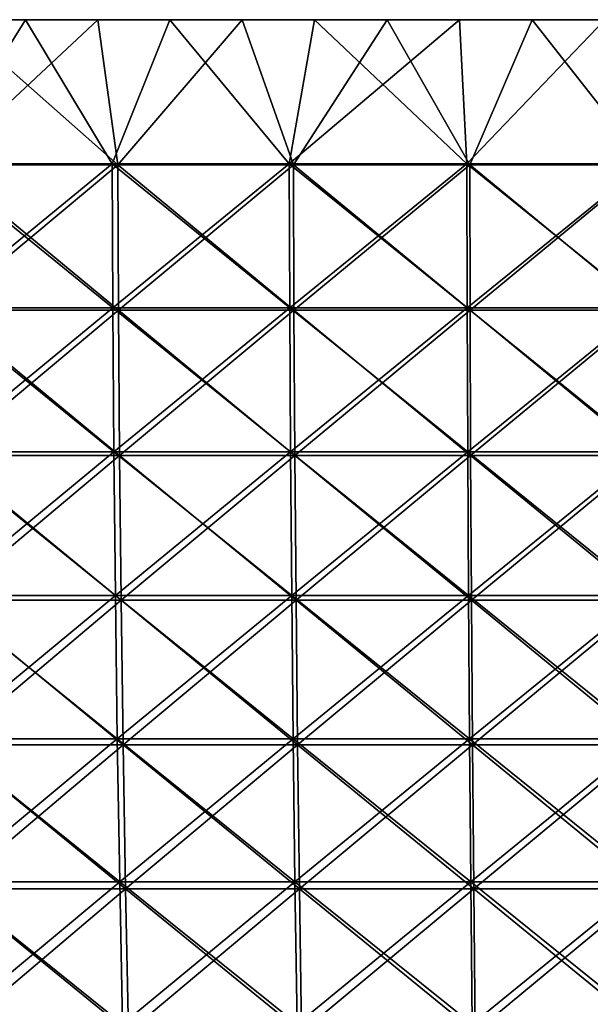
# Model space of a CAD drawing. Header units: millimetres. Extents: x -250 to 250, y 3898 to 4150.
# Tile 503 of 558: x -35 to -10, y 4107 to 4150. Entities that reach past the tile are written whole.
import ezdxf

# ---------------------------------------------------------------- set-up
doc = ezdxf.new("R2010")
doc.units = ezdxf.units.MM
doc.header["$LTSCALE"] = 5.599365
for name, color, linetype in [('1', 7, 'CONTINUOUS'), ('2', 7, 'CONTINUOUS'), ('3', 7, 'CONTINUOUS'), ('4', 7, 'CONTINUOUS'), ('5', 7, 'CONTINUOUS')]:
    doc.layers.add(name, color=color, linetype=linetype)

msp = doc.modelspace()

# ---------------------------------------------------------------- linework, layer by layer
at = {"layer": '1', "color": 251, "linetype": 'Continuous', "true_color": 0x504f50}
for points in [[(-46.845, 4150, 245.572), (-40.659, 4150, 246.671), (-31.332, 4150, 246.013), (-46.845, 4150, 245.572)], [(-37.554, 4150, 245.14), (-46.845, 4150, 245.572), (-31.332, 4150, 246.013), (-37.554, 4150, 245.14)], [(-40.659, 4150, -246.671), (-46.845, 4150, -245.572), (-31.332, 4150, -246.013), (-40.659, 4150, -246.671)], [(-31.332, 4150, -246.013), (-46.845, 4150, -245.572), (-37.554, 4150, -245.14), (-31.332, 4150, -246.013)], [(-40.659, 4150, 246.671), (-34.448, 4150, 247.615), (-25.089, 4150, 246.728), (-40.659, 4150, 246.671)], [(-31.332, 4150, 246.013), (-40.659, 4150, 246.671), (-25.089, 4150, 246.728), (-31.332, 4150, 246.013)], [(-34.448, 4150, -247.615), (-40.659, 4150, -246.671), (-18.832, 4150, -247.284), (-34.448, 4150, -247.615)], [(-18.832, 4150, -247.284), (-40.659, 4150, -246.671), (-25.09, 4150, -246.728), (-18.832, 4150, -247.284)], [(-25.09, 4150, -246.728), (-40.659, 4150, -246.671), (-31.332, 4150, -246.013), (-25.09, 4150, -246.728)], [(-34.448, 4150, 247.615), (-28.214, 4150, 248.403), (-12.561, 4150, 247.682), (-34.448, 4150, 247.615)], [(-25.089, 4150, 246.728), (-34.448, 4150, 247.615), (-18.831, 4150, 247.284), (-25.089, 4150, 246.728)], [(-18.831, 4150, 247.284), (-34.448, 4150, 247.615), (-12.561, 4150, 247.682), (-18.831, 4150, 247.284)], [(-28.214, 4150, -248.403), (-34.448, 4150, -247.615), (28.214, 4150, -248.403), (-28.214, 4150, -248.403)], [(28.214, 4150, -248.403), (-34.448, 4150, -247.615), (0, 4150, -248), (28.214, 4150, -248.403)], [(0, 4150, -248), (-34.448, 4150, -247.615), (-6.283, 4150, -247.92), (0, 4150, -248)], [(-6.283, 4150, -247.92), (-34.448, 4150, -247.615), (-12.561, 4150, -247.682), (-6.283, 4150, -247.92)], [(-12.561, 4150, -247.682), (-34.448, 4150, -247.615), (-18.832, 4150, -247.284), (-12.561, 4150, -247.682)], [(28.214, 4150, 248.403), (34.448, 4150, 247.615), (-28.214, 4150, 248.403), (28.214, 4150, 248.403)], [(-28.214, 4150, 248.403), (34.448, 4150, 247.615), (0, 4150, 248), (-28.214, 4150, 248.403)], [(-21.963, 4150, 249.033), (28.214, 4150, 248.403), (-28.214, 4150, 248.403), (-21.963, 4150, 249.033)], [(-12.561, 4150, 247.682), (-28.214, 4150, 248.403), (-6.282, 4150, 247.92), (-12.561, 4150, 247.682)], [(-6.282, 4150, 247.92), (-28.214, 4150, 248.403), (0, 4150, 248), (-6.282, 4150, 247.92)], [(-21.963, 4150, -249.033), (-28.214, 4150, -248.403), (21.963, 4150, -249.033), (-21.963, 4150, -249.033)], [(21.963, 4150, -249.033), (-28.214, 4150, -248.403), (28.214, 4150, -248.403), (21.963, 4150, -249.033)], [(21.963, 4150, 249.033), (28.214, 4150, 248.403), (-21.963, 4150, 249.033), (21.963, 4150, 249.033)], [(-15.698, 4150, 249.507), (21.963, 4150, 249.033), (-21.963, 4150, 249.033), (-15.698, 4150, 249.507)], [(-15.698, 4150, -249.507), (-21.963, 4150, -249.033), (15.698, 4150, -249.507), (-15.698, 4150, -249.507)], [(15.698, 4150, -249.507), (-21.963, 4150, -249.033), (21.963, 4150, -249.033), (15.698, 4150, -249.507)], [(15.698, 4150, 249.507), (21.963, 4150, 249.033), (-15.698, 4150, 249.507), (15.698, 4150, 249.507)], [(-9.423, 4150, 249.822), (15.698, 4150, 249.507), (-15.698, 4150, 249.507), (-9.423, 4150, 249.822)], [(-9.423, 4150, -249.822), (-15.698, 4150, -249.507), (9.423, 4150, -249.822), (-9.423, 4150, -249.822)], [(9.423, 4150, -249.822), (-15.698, 4150, -249.507), (15.698, 4150, -249.507), (9.423, 4150, -249.822)]]:
    msp.add_3dface(points, dxfattribs=at)
at = {"layer": '2', "color": 251, "linetype": 'Continuous', "true_color": 0x504f50}
for points in [[(-40.659, 4150, -246.671), (-34.448, 4150, -247.615), (-38.336, 4143.772, -246.965), (-40.659, 4150, -246.671)], [(-34.448, 4150, -247.615), (-30.713, 4143.772, -248.028), (-38.336, 4143.772, -246.965), (-34.448, 4150, -247.615)], [(-34.448, 4150, -247.615), (-28.214, 4150, -248.403), (-30.713, 4143.772, -248.028), (-34.448, 4150, -247.615)], [(-28.214, 4150, -248.403), (-23.06, 4143.772, -248.856), (-30.713, 4143.772, -248.028), (-28.214, 4150, -248.403)], [(-28.214, 4150, -248.403), (-21.963, 4150, -249.033), (-23.06, 4143.772, -248.856), (-28.214, 4150, -248.403)], [(-21.963, 4150, -249.033), (-15.698, 4150, -249.507), (-23.06, 4143.772, -248.856), (-21.963, 4150, -249.033)], [(-15.698, 4150, -249.507), (-15.385, 4143.772, -249.448), (-23.06, 4143.772, -248.856), (-15.698, 4150, -249.507)], [(-15.698, 4150, -249.507), (-9.423, 4150, -249.822), (-15.385, 4143.772, -249.448), (-15.698, 4150, -249.507)], [(-9.423, 4150, -249.822), (-7.696, 4143.772, -249.804), (-15.385, 4143.772, -249.448), (-9.423, 4150, -249.822)], [(-30.713, 4143.772, -248.028), (-38.3, 4137.541, -246.734), (-38.336, 4143.772, -246.965), (-30.713, 4143.772, -248.028)], [(-30.684, 4137.541, -247.797), (-38.3, 4137.541, -246.734), (-30.713, 4143.772, -248.028), (-30.684, 4137.541, -247.797)], [(-23.06, 4143.772, -248.856), (-30.684, 4137.541, -247.797), (-30.713, 4143.772, -248.028), (-23.06, 4143.772, -248.856)], [(-23.038, 4137.541, -248.624), (-30.684, 4137.541, -247.797), (-23.06, 4143.772, -248.856), (-23.038, 4137.541, -248.624)], [(-15.385, 4143.772, -249.448), (-23.038, 4137.541, -248.624), (-23.06, 4143.772, -248.856), (-15.385, 4143.772, -249.448)], [(-15.371, 4137.541, -249.216), (-23.038, 4137.541, -248.624), (-15.385, 4143.772, -249.448), (-15.371, 4137.541, -249.216)], [(-7.696, 4143.772, -249.804), (-15.371, 4137.541, -249.216), (-15.385, 4143.772, -249.448), (-7.696, 4143.772, -249.804)], [(-7.689, 4137.541, -249.571), (-15.371, 4137.541, -249.216), (-7.696, 4143.772, -249.804), (-7.689, 4137.541, -249.571)], [(-30.684, 4137.541, -247.797), (-38.241, 4131.318, -246.351), (-38.3, 4137.541, -246.734), (-30.684, 4137.541, -247.797)], [(-30.636, 4131.318, -247.411), (-38.241, 4131.318, -246.351), (-30.684, 4137.541, -247.797), (-30.636, 4131.318, -247.411)], [(-23.038, 4137.541, -248.624), (-30.636, 4131.318, -247.411), (-30.684, 4137.541, -247.797), (-23.038, 4137.541, -248.624)], [(-23.003, 4131.318, -248.238), (-30.636, 4131.318, -247.411), (-23.038, 4137.541, -248.624), (-23.003, 4131.318, -248.238)], [(-15.371, 4137.541, -249.216), (-23.003, 4131.318, -248.238), (-23.038, 4137.541, -248.624), (-15.371, 4137.541, -249.216)], [(-15.347, 4131.318, -248.828), (-23.003, 4131.318, -248.238), (-15.371, 4137.541, -249.216), (-15.347, 4131.318, -248.828)], [(-7.689, 4137.541, -249.571), (-15.347, 4131.318, -248.828), (-15.371, 4137.541, -249.216), (-7.689, 4137.541, -249.571)], [(-7.677, 4131.318, -249.183), (-15.347, 4131.318, -248.828), (-7.689, 4137.541, -249.571), (-7.677, 4131.318, -249.183)], [(-30.636, 4131.318, -247.411), (-38.157, 4125.107, -245.814), (-38.241, 4131.318, -246.351), (-30.636, 4131.318, -247.411)], [(-30.569, 4125.107, -246.872), (-38.157, 4125.107, -245.814), (-30.636, 4131.318, -247.411), (-30.569, 4125.107, -246.872)], [(-23.003, 4131.318, -248.238), (-30.569, 4125.107, -246.872), (-30.636, 4131.318, -247.411), (-23.003, 4131.318, -248.238)], [(-22.952, 4125.107, -247.696), (-30.569, 4125.107, -246.872), (-23.003, 4131.318, -248.238), (-22.952, 4125.107, -247.696)], [(-15.347, 4131.318, -248.828), (-22.952, 4125.107, -247.696), (-23.003, 4131.318, -248.238), (-15.347, 4131.318, -248.828)], [(-15.314, 4125.107, -248.286), (-22.952, 4125.107, -247.696), (-15.347, 4131.318, -248.828), (-15.314, 4125.107, -248.286)], [(-7.677, 4131.318, -249.183), (-15.314, 4125.107, -248.286), (-15.347, 4131.318, -248.828), (-7.677, 4131.318, -249.183)], [(-7.661, 4125.107, -248.64), (-15.314, 4125.107, -248.286), (-7.677, 4131.318, -249.183), (-7.661, 4125.107, -248.64)], [(-30.569, 4125.107, -246.872), (-38.05, 4118.911, -245.124), (-38.157, 4125.107, -245.814), (-30.569, 4125.107, -246.872)], [(-30.484, 4118.911, -246.179), (-38.05, 4118.911, -245.124), (-30.569, 4125.107, -246.872), (-30.484, 4118.911, -246.179)], [(-22.952, 4125.107, -247.696), (-30.484, 4118.911, -246.179), (-30.569, 4125.107, -246.872), (-22.952, 4125.107, -247.696)], [(-22.888, 4118.911, -247.001), (-30.484, 4118.911, -246.179), (-22.952, 4125.107, -247.696), (-22.888, 4118.911, -247.001)], [(-15.314, 4125.107, -248.286), (-22.888, 4118.911, -247.001), (-22.952, 4125.107, -247.696), (-15.314, 4125.107, -248.286)], [(-15.271, 4118.911, -247.589), (-22.888, 4118.911, -247.001), (-15.314, 4125.107, -248.286), (-15.271, 4118.911, -247.589)], [(-7.661, 4125.107, -248.64), (-15.271, 4118.911, -247.589), (-15.314, 4125.107, -248.286), (-7.661, 4125.107, -248.64)], [(-7.639, 4118.911, -247.942), (-15.271, 4118.911, -247.589), (-7.661, 4125.107, -248.64), (-7.639, 4118.911, -247.942)], [(-30.484, 4118.911, -246.179), (-37.919, 4112.734, -244.281), (-38.05, 4118.911, -245.124), (-30.484, 4118.911, -246.179)], [(-30.379, 4112.734, -245.333), (-37.919, 4112.734, -244.281), (-30.484, 4118.911, -246.179), (-30.379, 4112.734, -245.333)], [(-22.888, 4118.911, -247.001), (-30.379, 4112.734, -245.333), (-30.484, 4118.911, -246.179), (-22.888, 4118.911, -247.001)], [(-22.809, 4112.734, -246.152), (-30.379, 4112.734, -245.333), (-22.888, 4118.911, -247.001), (-22.809, 4112.734, -246.152)], [(-15.271, 4118.911, -247.589), (-22.809, 4112.734, -246.152), (-22.888, 4118.911, -247.001), (-15.271, 4118.911, -247.589)], [(-15.218, 4112.734, -246.738), (-22.809, 4112.734, -246.152), (-15.271, 4118.911, -247.589), (-15.218, 4112.734, -246.738)], [(-7.639, 4118.911, -247.942), (-15.218, 4112.734, -246.738), (-15.271, 4118.911, -247.589), (-7.639, 4118.911, -247.942)], [(-7.613, 4112.734, -247.09), (-15.218, 4112.734, -246.738), (-7.639, 4118.911, -247.942), (-7.613, 4112.734, -247.09)], [(-30.379, 4112.734, -245.333), (-37.765, 4106.581, -243.287), (-37.919, 4112.734, -244.281), (-30.379, 4112.734, -245.333)], [(-30.255, 4106.581, -244.335), (-37.765, 4106.581, -243.287), (-30.379, 4112.734, -245.333), (-30.255, 4106.581, -244.335)], [(-22.809, 4112.734, -246.152), (-30.255, 4106.581, -244.335), (-30.379, 4112.734, -245.333), (-22.809, 4112.734, -246.152)], [(-22.717, 4106.581, -245.15), (-30.255, 4106.581, -244.335), (-22.809, 4112.734, -246.152), (-22.717, 4106.581, -245.15)], [(-15.218, 4112.734, -246.738), (-22.717, 4106.581, -245.15), (-22.809, 4112.734, -246.152), (-15.218, 4112.734, -246.738)], [(-15.156, 4106.581, -245.734), (-22.717, 4106.581, -245.15), (-15.218, 4112.734, -246.738), (-15.156, 4106.581, -245.734)], [(-7.613, 4112.734, -247.09), (-15.156, 4106.581, -245.734), (-15.218, 4112.734, -246.738), (-7.613, 4112.734, -247.09)], [(-7.582, 4106.581, -246.084), (-15.156, 4106.581, -245.734), (-7.613, 4112.734, -247.09), (-7.582, 4106.581, -246.084)]]:
    msp.add_3dface(points, dxfattribs=at)
at = {"layer": '3', "color": 251, "linetype": 'Continuous', "true_color": 0x504f50}
for points in [[(-34.448, 4150, 247.615), (-40.659, 4150, 246.671), (-38.336, 4143.772, 246.965), (-34.448, 4150, 247.615)], [(-34.448, 4150, 247.615), (-38.336, 4143.772, 246.965), (-30.713, 4143.772, 248.028), (-34.448, 4150, 247.615)], [(-28.214, 4150, 248.403), (-34.448, 4150, 247.615), (-30.713, 4143.772, 248.028), (-28.214, 4150, 248.403)], [(-28.214, 4150, 248.403), (-30.713, 4143.772, 248.028), (-23.06, 4143.772, 248.856), (-28.214, 4150, 248.403)], [(-21.963, 4150, 249.033), (-28.214, 4150, 248.403), (-23.06, 4143.772, 248.856), (-21.963, 4150, 249.033)], [(-21.963, 4150, 249.033), (-23.06, 4143.772, 248.856), (-15.385, 4143.772, 249.448), (-21.963, 4150, 249.033)], [(-15.698, 4150, 249.507), (-21.963, 4150, 249.033), (-15.385, 4143.772, 249.448), (-15.698, 4150, 249.507)], [(-9.423, 4150, 249.822), (-15.698, 4150, 249.507), (-15.385, 4143.772, 249.448), (-9.423, 4150, 249.822)], [(-9.423, 4150, 249.822), (-15.385, 4143.772, 249.448), (-7.696, 4143.772, 249.804), (-9.423, 4150, 249.822)], [(-38.3, 4137.541, 246.734), (-30.684, 4137.541, 247.797), (-38.336, 4143.772, 246.965), (-38.3, 4137.541, 246.734)], [(-38.336, 4143.772, 246.965), (-30.684, 4137.541, 247.797), (-30.713, 4143.772, 248.028), (-38.336, 4143.772, 246.965)], [(-30.684, 4137.541, 247.797), (-23.038, 4137.541, 248.624), (-30.713, 4143.772, 248.028), (-30.684, 4137.541, 247.797)], [(-30.713, 4143.772, 248.028), (-23.038, 4137.541, 248.624), (-23.06, 4143.772, 248.856), (-30.713, 4143.772, 248.028)], [(-23.038, 4137.541, 248.624), (-15.371, 4137.541, 249.216), (-23.06, 4143.772, 248.856), (-23.038, 4137.541, 248.624)], [(-23.06, 4143.772, 248.856), (-15.371, 4137.541, 249.216), (-15.385, 4143.772, 249.448), (-23.06, 4143.772, 248.856)], [(-15.371, 4137.541, 249.216), (-7.689, 4137.541, 249.571), (-15.385, 4143.772, 249.448), (-15.371, 4137.541, 249.216)], [(-15.385, 4143.772, 249.448), (-7.689, 4137.541, 249.571), (-7.696, 4143.772, 249.804), (-15.385, 4143.772, 249.448)], [(-38.241, 4131.318, 246.351), (-30.636, 4131.318, 247.411), (-38.3, 4137.541, 246.734), (-38.241, 4131.318, 246.351)], [(-38.3, 4137.541, 246.734), (-30.636, 4131.318, 247.411), (-30.684, 4137.541, 247.797), (-38.3, 4137.541, 246.734)], [(-30.636, 4131.318, 247.411), (-23.003, 4131.318, 248.238), (-30.684, 4137.541, 247.797), (-30.636, 4131.318, 247.411)], [(-30.684, 4137.541, 247.797), (-23.003, 4131.318, 248.238), (-23.038, 4137.541, 248.624), (-30.684, 4137.541, 247.797)], [(-23.003, 4131.318, 248.238), (-15.347, 4131.318, 248.828), (-23.038, 4137.541, 248.624), (-23.003, 4131.318, 248.238)], [(-23.038, 4137.541, 248.624), (-15.347, 4131.318, 248.828), (-15.371, 4137.541, 249.216), (-23.038, 4137.541, 248.624)], [(-15.347, 4131.318, 248.828), (-7.677, 4131.318, 249.183), (-15.371, 4137.541, 249.216), (-15.347, 4131.318, 248.828)], [(-15.371, 4137.541, 249.216), (-7.677, 4131.318, 249.183), (-7.689, 4137.541, 249.571), (-15.371, 4137.541, 249.216)], [(-38.157, 4125.107, 245.814), (-30.569, 4125.107, 246.872), (-38.241, 4131.318, 246.351), (-38.157, 4125.107, 245.814)], [(-38.241, 4131.318, 246.351), (-30.569, 4125.107, 246.872), (-30.636, 4131.318, 247.411), (-38.241, 4131.318, 246.351)], [(-30.569, 4125.107, 246.872), (-22.952, 4125.107, 247.696), (-30.636, 4131.318, 247.411), (-30.569, 4125.107, 246.872)], [(-30.636, 4131.318, 247.411), (-22.952, 4125.107, 247.696), (-23.003, 4131.318, 248.238), (-30.636, 4131.318, 247.411)], [(-22.952, 4125.107, 247.696), (-15.314, 4125.107, 248.286), (-23.003, 4131.318, 248.238), (-22.952, 4125.107, 247.696)], [(-23.003, 4131.318, 248.238), (-15.314, 4125.107, 248.286), (-15.347, 4131.318, 248.828), (-23.003, 4131.318, 248.238)], [(-15.314, 4125.107, 248.286), (-7.661, 4125.107, 248.64), (-15.347, 4131.318, 248.828), (-15.314, 4125.107, 248.286)], [(-15.347, 4131.318, 248.828), (-7.661, 4125.107, 248.64), (-7.677, 4131.318, 249.183), (-15.347, 4131.318, 248.828)], [(-38.05, 4118.911, 245.124), (-30.484, 4118.911, 246.179), (-38.157, 4125.107, 245.814), (-38.05, 4118.911, 245.124)], [(-38.157, 4125.107, 245.814), (-30.484, 4118.911, 246.179), (-30.569, 4125.107, 246.872), (-38.157, 4125.107, 245.814)], [(-30.484, 4118.911, 246.179), (-22.888, 4118.911, 247.001), (-30.569, 4125.107, 246.872), (-30.484, 4118.911, 246.179)], [(-30.569, 4125.107, 246.872), (-22.888, 4118.911, 247.001), (-22.952, 4125.107, 247.696), (-30.569, 4125.107, 246.872)], [(-22.888, 4118.911, 247.001), (-15.271, 4118.911, 247.589), (-22.952, 4125.107, 247.696), (-22.888, 4118.911, 247.001)], [(-22.952, 4125.107, 247.696), (-15.271, 4118.911, 247.589), (-15.314, 4125.107, 248.286), (-22.952, 4125.107, 247.696)], [(-15.271, 4118.911, 247.589), (-7.639, 4118.911, 247.942), (-15.314, 4125.107, 248.286), (-15.271, 4118.911, 247.589)], [(-15.314, 4125.107, 248.286), (-7.639, 4118.911, 247.942), (-7.661, 4125.107, 248.64), (-15.314, 4125.107, 248.286)], [(-37.919, 4112.734, 244.281), (-30.379, 4112.734, 245.333), (-38.05, 4118.911, 245.124), (-37.919, 4112.734, 244.281)], [(-38.05, 4118.911, 245.124), (-30.379, 4112.734, 245.333), (-30.484, 4118.911, 246.179), (-38.05, 4118.911, 245.124)], [(-30.379, 4112.734, 245.333), (-22.809, 4112.734, 246.152), (-30.484, 4118.911, 246.179), (-30.379, 4112.734, 245.333)], [(-30.484, 4118.911, 246.179), (-22.809, 4112.734, 246.152), (-22.888, 4118.911, 247.001), (-30.484, 4118.911, 246.179)], [(-22.809, 4112.734, 246.152), (-15.218, 4112.734, 246.738), (-22.888, 4118.911, 247.001), (-22.809, 4112.734, 246.152)], [(-22.888, 4118.911, 247.001), (-15.218, 4112.734, 246.738), (-15.271, 4118.911, 247.589), (-22.888, 4118.911, 247.001)], [(-15.218, 4112.734, 246.738), (-7.613, 4112.734, 247.09), (-15.271, 4118.911, 247.589), (-15.218, 4112.734, 246.738)], [(-15.271, 4118.911, 247.589), (-7.613, 4112.734, 247.09), (-7.639, 4118.911, 247.942), (-15.271, 4118.911, 247.589)], [(-37.765, 4106.581, 243.287), (-30.255, 4106.581, 244.335), (-37.919, 4112.734, 244.281), (-37.765, 4106.581, 243.287)], [(-37.919, 4112.734, 244.281), (-30.255, 4106.581, 244.335), (-30.379, 4112.734, 245.333), (-37.919, 4112.734, 244.281)], [(-30.255, 4106.581, 244.335), (-22.717, 4106.581, 245.15), (-30.379, 4112.734, 245.333), (-30.255, 4106.581, 244.335)], [(-30.379, 4112.734, 245.333), (-22.717, 4106.581, 245.15), (-22.809, 4112.734, 246.152), (-30.379, 4112.734, 245.333)], [(-22.717, 4106.581, 245.15), (-15.156, 4106.581, 245.734), (-22.809, 4112.734, 246.152), (-22.717, 4106.581, 245.15)], [(-22.809, 4112.734, 246.152), (-15.156, 4106.581, 245.734), (-15.218, 4112.734, 246.738), (-22.809, 4112.734, 246.152)], [(-15.156, 4106.581, 245.734), (-7.582, 4106.581, 246.084), (-15.218, 4112.734, 246.738), (-15.156, 4106.581, 245.734)], [(-15.218, 4112.734, 246.738), (-7.582, 4106.581, 246.084), (-7.613, 4112.734, 247.09), (-15.218, 4112.734, 246.738)]]:
    msp.add_3dface(points, dxfattribs=at)
at = {"layer": '4', "color": 155, "linetype": 'Continuous', "true_color": 0x4a708c}
for points in [[(-37.554, 4150, 245.14), (-31.332, 4150, 246.013), (-38.029, 4143.721, 244.986), (-37.554, 4150, 245.14)], [(-31.332, 4150, 246.013), (-30.467, 4143.721, 246.041), (-38.029, 4143.721, 244.986), (-31.332, 4150, 246.013)], [(-31.332, 4150, 246.013), (-25.089, 4150, 246.728), (-30.467, 4143.721, 246.041), (-31.332, 4150, 246.013)], [(-25.089, 4150, 246.728), (-22.875, 4143.721, 246.863), (-30.467, 4143.721, 246.041), (-25.089, 4150, 246.728)], [(-25.089, 4150, 246.728), (-18.831, 4150, 247.284), (-22.875, 4143.721, 246.863), (-25.089, 4150, 246.728)], [(-18.831, 4150, 247.284), (-15.262, 4143.721, 247.45), (-22.875, 4143.721, 246.863), (-18.831, 4150, 247.284)], [(-18.831, 4150, 247.284), (-12.561, 4150, 247.682), (-15.262, 4143.721, 247.45), (-18.831, 4150, 247.284)], [(-12.561, 4150, 247.682), (-7.635, 4143.721, 247.803), (-15.262, 4143.721, 247.45), (-12.561, 4150, 247.682)], [(-12.561, 4150, 247.682), (-6.282, 4150, 247.92), (-7.635, 4143.721, 247.803), (-12.561, 4150, 247.682)], [(-30.467, 4143.721, 246.041), (-37.992, 4137.44, 244.751), (-38.029, 4143.721, 244.986), (-30.467, 4143.721, 246.041)], [(-30.437, 4137.44, 245.804), (-37.992, 4137.44, 244.751), (-30.467, 4143.721, 246.041), (-30.437, 4137.44, 245.804)], [(-22.875, 4143.721, 246.863), (-30.437, 4137.44, 245.804), (-30.467, 4143.721, 246.041), (-22.875, 4143.721, 246.863)], [(-22.853, 4137.44, 246.625), (-30.437, 4137.44, 245.804), (-22.875, 4143.721, 246.863), (-22.853, 4137.44, 246.625)], [(-15.262, 4143.721, 247.45), (-22.853, 4137.44, 246.625), (-22.875, 4143.721, 246.863), (-15.262, 4143.721, 247.45)], [(-15.248, 4137.44, 247.212), (-22.853, 4137.44, 246.625), (-15.262, 4143.721, 247.45), (-15.248, 4137.44, 247.212)], [(-7.635, 4143.721, 247.803), (-15.248, 4137.44, 247.212), (-15.262, 4143.721, 247.45), (-7.635, 4143.721, 247.803)], [(-7.627, 4137.44, 247.564), (-15.248, 4137.44, 247.212), (-7.635, 4143.721, 247.803), (-7.627, 4137.44, 247.564)], [(-30.437, 4137.44, 245.804), (-37.931, 4131.167, 244.357), (-37.992, 4137.44, 244.751), (-30.437, 4137.44, 245.804)], [(-30.388, 4131.167, 245.41), (-37.931, 4131.167, 244.357), (-30.437, 4137.44, 245.804), (-30.388, 4131.167, 245.41)], [(-22.853, 4137.44, 246.625), (-30.388, 4131.167, 245.41), (-30.437, 4137.44, 245.804), (-22.853, 4137.44, 246.625)], [(-22.816, 4131.167, 246.229), (-30.388, 4131.167, 245.41), (-22.853, 4137.44, 246.625), (-22.816, 4131.167, 246.229)], [(-15.248, 4137.44, 247.212), (-22.816, 4131.167, 246.229), (-22.853, 4137.44, 246.625), (-15.248, 4137.44, 247.212)], [(-15.223, 4131.167, 246.815), (-22.816, 4131.167, 246.229), (-15.248, 4137.44, 247.212), (-15.223, 4131.167, 246.815)], [(-7.627, 4137.44, 247.564), (-15.223, 4131.167, 246.815), (-15.248, 4137.44, 247.212), (-7.627, 4137.44, 247.564)], [(-7.615, 4131.167, 247.167), (-15.223, 4131.167, 246.815), (-7.627, 4137.44, 247.564), (-7.615, 4131.167, 247.167)], [(-30.388, 4131.167, 245.41), (-37.846, 4124.906, 243.807), (-37.931, 4131.167, 244.357), (-30.388, 4131.167, 245.41)], [(-30.32, 4124.906, 244.857), (-37.846, 4124.906, 243.807), (-30.388, 4131.167, 245.41), (-30.32, 4124.906, 244.857)], [(-22.816, 4131.167, 246.229), (-30.32, 4124.906, 244.857), (-30.388, 4131.167, 245.41), (-22.816, 4131.167, 246.229)], [(-22.765, 4124.906, 245.675), (-30.32, 4124.906, 244.857), (-22.816, 4131.167, 246.229), (-22.765, 4124.906, 245.675)], [(-15.223, 4131.167, 246.815), (-22.765, 4124.906, 245.675), (-22.816, 4131.167, 246.229), (-15.223, 4131.167, 246.815)], [(-15.189, 4124.906, 246.259), (-22.765, 4124.906, 245.675), (-15.223, 4131.167, 246.815), (-15.189, 4124.906, 246.259)], [(-7.615, 4131.167, 247.167), (-15.189, 4124.906, 246.259), (-15.223, 4131.167, 246.815), (-7.615, 4131.167, 247.167)], [(-7.598, 4124.906, 246.61), (-15.189, 4124.906, 246.259), (-7.615, 4131.167, 247.167), (-7.598, 4124.906, 246.61)], [(-30.32, 4124.906, 244.857), (-37.736, 4118.661, 243.1), (-37.846, 4124.906, 243.807), (-30.32, 4124.906, 244.857)], [(-30.232, 4118.661, 244.147), (-37.736, 4118.661, 243.1), (-30.32, 4124.906, 244.857), (-30.232, 4118.661, 244.147)], [(-22.765, 4124.906, 245.675), (-30.232, 4118.661, 244.147), (-30.32, 4124.906, 244.857), (-22.765, 4124.906, 245.675)], [(-22.699, 4118.661, 244.962), (-30.232, 4118.661, 244.147), (-22.765, 4124.906, 245.675), (-22.699, 4118.661, 244.962)], [(-15.189, 4124.906, 246.259), (-22.699, 4118.661, 244.962), (-22.765, 4124.906, 245.675), (-15.189, 4124.906, 246.259)], [(-15.145, 4118.661, 245.545), (-22.699, 4118.661, 244.962), (-15.189, 4124.906, 246.259), (-15.145, 4118.661, 245.545)], [(-7.598, 4124.906, 246.61), (-15.145, 4118.661, 245.545), (-15.189, 4124.906, 246.259), (-7.598, 4124.906, 246.61)], [(-7.576, 4118.661, 245.895), (-15.145, 4118.661, 245.545), (-7.598, 4124.906, 246.61), (-7.576, 4118.661, 245.895)], [(-30.232, 4118.661, 244.147), (-37.602, 4112.436, 242.238), (-37.736, 4118.661, 243.1), (-30.232, 4118.661, 244.147)], [(-30.125, 4112.436, 243.281), (-37.602, 4112.436, 242.238), (-30.232, 4118.661, 244.147), (-30.125, 4112.436, 243.281)], [(-22.699, 4118.661, 244.962), (-30.125, 4112.436, 243.281), (-30.232, 4118.661, 244.147), (-22.699, 4118.661, 244.962)], [(-22.619, 4112.436, 244.093), (-30.125, 4112.436, 243.281), (-22.699, 4118.661, 244.962), (-22.619, 4112.436, 244.093)], [(-15.145, 4118.661, 245.545), (-22.619, 4112.436, 244.093), (-22.699, 4118.661, 244.962), (-15.145, 4118.661, 245.545)], [(-15.091, 4112.436, 244.674), (-22.619, 4112.436, 244.093), (-15.145, 4118.661, 245.545), (-15.091, 4112.436, 244.674)], [(-7.576, 4118.661, 245.895), (-15.091, 4112.436, 244.674), (-15.145, 4118.661, 245.545), (-7.576, 4118.661, 245.895)], [(-7.549, 4112.436, 245.022), (-15.091, 4112.436, 244.674), (-7.576, 4118.661, 245.895), (-7.549, 4112.436, 245.022)], [(-30.125, 4112.436, 243.281), (-37.444, 4106.235, 241.219), (-37.602, 4112.436, 242.238), (-30.125, 4112.436, 243.281)], [(-29.998, 4106.235, 242.258), (-37.444, 4106.235, 241.219), (-30.125, 4112.436, 243.281), (-29.998, 4106.235, 242.258)], [(-22.619, 4112.436, 244.093), (-29.998, 4106.235, 242.258), (-30.125, 4112.436, 243.281), (-22.619, 4112.436, 244.093)], [(-22.523, 4106.235, 243.067), (-29.998, 4106.235, 242.258), (-22.619, 4112.436, 244.093), (-22.523, 4106.235, 243.067)], [(-15.091, 4112.436, 244.674), (-22.523, 4106.235, 243.067), (-22.619, 4112.436, 244.093), (-15.091, 4112.436, 244.674)], [(-15.028, 4106.235, 243.645), (-22.523, 4106.235, 243.067), (-15.091, 4112.436, 244.674), (-15.028, 4106.235, 243.645)], [(-7.549, 4112.436, 245.022), (-15.028, 4106.235, 243.645), (-15.091, 4112.436, 244.674), (-7.549, 4112.436, 245.022)], [(-7.517, 4106.235, 243.992), (-15.028, 4106.235, 243.645), (-7.549, 4112.436, 245.022), (-7.517, 4106.235, 243.992)]]:
    msp.add_3dface(points, dxfattribs=at)
at = {"layer": '5', "color": 155, "linetype": 'Continuous', "true_color": 0x4a708c}
for points in [[(-37.554, 4150, -245.14), (-38.029, 4143.721, -244.986), (-30.467, 4143.721, -246.041), (-37.554, 4150, -245.14)], [(-31.332, 4150, -246.013), (-37.554, 4150, -245.14), (-30.467, 4143.721, -246.041), (-31.332, 4150, -246.013)], [(-25.09, 4150, -246.728), (-31.332, 4150, -246.013), (-30.467, 4143.721, -246.041), (-25.09, 4150, -246.728)], [(-25.09, 4150, -246.728), (-30.467, 4143.721, -246.041), (-22.875, 4143.721, -246.863), (-25.09, 4150, -246.728)], [(-18.832, 4150, -247.284), (-25.09, 4150, -246.728), (-22.875, 4143.721, -246.863), (-18.832, 4150, -247.284)], [(-18.832, 4150, -247.284), (-22.875, 4143.721, -246.863), (-15.262, 4143.721, -247.45), (-18.832, 4150, -247.284)], [(-12.561, 4150, -247.682), (-18.832, 4150, -247.284), (-15.262, 4143.721, -247.45), (-12.561, 4150, -247.682)], [(-12.561, 4150, -247.682), (-15.262, 4143.721, -247.45), (-7.635, 4143.721, -247.803), (-12.561, 4150, -247.682)], [(-6.283, 4150, -247.92), (-12.561, 4150, -247.682), (-7.635, 4143.721, -247.803), (-6.283, 4150, -247.92)], [(-37.992, 4137.44, -244.751), (-30.437, 4137.44, -245.804), (-38.029, 4143.721, -244.986), (-37.992, 4137.44, -244.751)], [(-38.029, 4143.721, -244.986), (-30.437, 4137.44, -245.804), (-30.467, 4143.721, -246.041), (-38.029, 4143.721, -244.986)], [(-30.437, 4137.44, -245.804), (-22.853, 4137.44, -246.625), (-30.467, 4143.721, -246.041), (-30.437, 4137.44, -245.804)], [(-30.467, 4143.721, -246.041), (-22.853, 4137.44, -246.625), (-22.875, 4143.721, -246.863), (-30.467, 4143.721, -246.041)], [(-22.853, 4137.44, -246.625), (-15.248, 4137.44, -247.212), (-22.875, 4143.721, -246.863), (-22.853, 4137.44, -246.625)], [(-22.875, 4143.721, -246.863), (-15.248, 4137.44, -247.212), (-15.262, 4143.721, -247.45), (-22.875, 4143.721, -246.863)], [(-15.248, 4137.44, -247.212), (-7.627, 4137.44, -247.564), (-15.262, 4143.721, -247.45), (-15.248, 4137.44, -247.212)], [(-15.262, 4143.721, -247.45), (-7.627, 4137.44, -247.564), (-7.635, 4143.721, -247.803), (-15.262, 4143.721, -247.45)], [(-37.931, 4131.167, -244.357), (-30.388, 4131.167, -245.41), (-37.992, 4137.44, -244.751), (-37.931, 4131.167, -244.357)], [(-37.992, 4137.44, -244.751), (-30.388, 4131.167, -245.41), (-30.437, 4137.44, -245.804), (-37.992, 4137.44, -244.751)], [(-30.388, 4131.167, -245.41), (-22.816, 4131.167, -246.229), (-30.437, 4137.44, -245.804), (-30.388, 4131.167, -245.41)], [(-30.437, 4137.44, -245.804), (-22.816, 4131.167, -246.229), (-22.853, 4137.44, -246.625), (-30.437, 4137.44, -245.804)], [(-22.816, 4131.167, -246.229), (-15.223, 4131.167, -246.815), (-22.853, 4137.44, -246.625), (-22.816, 4131.167, -246.229)], [(-22.853, 4137.44, -246.625), (-15.223, 4131.167, -246.815), (-15.248, 4137.44, -247.212), (-22.853, 4137.44, -246.625)], [(-15.223, 4131.167, -246.815), (-7.615, 4131.167, -247.167), (-15.248, 4137.44, -247.212), (-15.223, 4131.167, -246.815)], [(-15.248, 4137.44, -247.212), (-7.615, 4131.167, -247.167), (-7.627, 4137.44, -247.564), (-15.248, 4137.44, -247.212)], [(-37.846, 4124.906, -243.807), (-30.32, 4124.906, -244.857), (-37.931, 4131.167, -244.357), (-37.846, 4124.906, -243.807)], [(-37.931, 4131.167, -244.357), (-30.32, 4124.906, -244.857), (-30.388, 4131.167, -245.41), (-37.931, 4131.167, -244.357)], [(-30.32, 4124.906, -244.857), (-22.765, 4124.906, -245.675), (-30.388, 4131.167, -245.41), (-30.32, 4124.906, -244.857)], [(-30.388, 4131.167, -245.41), (-22.765, 4124.906, -245.675), (-22.816, 4131.167, -246.229), (-30.388, 4131.167, -245.41)], [(-22.765, 4124.906, -245.675), (-15.189, 4124.906, -246.259), (-22.816, 4131.167, -246.229), (-22.765, 4124.906, -245.675)], [(-22.816, 4131.167, -246.229), (-15.189, 4124.906, -246.259), (-15.223, 4131.167, -246.815), (-22.816, 4131.167, -246.229)], [(-15.189, 4124.906, -246.259), (-7.598, 4124.906, -246.61), (-15.223, 4131.167, -246.815), (-15.189, 4124.906, -246.259)], [(-15.223, 4131.167, -246.815), (-7.598, 4124.906, -246.61), (-7.615, 4131.167, -247.167), (-15.223, 4131.167, -246.815)], [(-37.736, 4118.661, -243.1), (-30.232, 4118.661, -244.147), (-37.846, 4124.906, -243.807), (-37.736, 4118.661, -243.1)], [(-37.846, 4124.906, -243.807), (-30.232, 4118.661, -244.147), (-30.32, 4124.906, -244.857), (-37.846, 4124.906, -243.807)], [(-30.232, 4118.661, -244.147), (-22.699, 4118.661, -244.962), (-30.32, 4124.906, -244.857), (-30.232, 4118.661, -244.147)], [(-30.32, 4124.906, -244.857), (-22.699, 4118.661, -244.962), (-22.765, 4124.906, -245.675), (-30.32, 4124.906, -244.857)], [(-22.699, 4118.661, -244.962), (-15.145, 4118.661, -245.545), (-22.765, 4124.906, -245.675), (-22.699, 4118.661, -244.962)], [(-22.765, 4124.906, -245.675), (-15.145, 4118.661, -245.545), (-15.189, 4124.906, -246.259), (-22.765, 4124.906, -245.675)], [(-15.145, 4118.661, -245.545), (-7.576, 4118.661, -245.895), (-15.189, 4124.906, -246.259), (-15.145, 4118.661, -245.545)], [(-15.189, 4124.906, -246.259), (-7.576, 4118.661, -245.895), (-7.598, 4124.906, -246.61), (-15.189, 4124.906, -246.259)], [(-37.602, 4112.436, -242.238), (-30.125, 4112.436, -243.281), (-37.736, 4118.661, -243.1), (-37.602, 4112.436, -242.238)], [(-37.736, 4118.661, -243.1), (-30.125, 4112.436, -243.281), (-30.232, 4118.661, -244.147), (-37.736, 4118.661, -243.1)], [(-30.125, 4112.436, -243.281), (-22.619, 4112.436, -244.093), (-30.232, 4118.661, -244.147), (-30.125, 4112.436, -243.281)], [(-30.232, 4118.661, -244.147), (-22.619, 4112.436, -244.093), (-22.699, 4118.661, -244.962), (-30.232, 4118.661, -244.147)], [(-22.619, 4112.436, -244.093), (-15.091, 4112.436, -244.674), (-22.699, 4118.661, -244.962), (-22.619, 4112.436, -244.093)], [(-22.699, 4118.661, -244.962), (-15.091, 4112.436, -244.674), (-15.145, 4118.661, -245.545), (-22.699, 4118.661, -244.962)], [(-15.091, 4112.436, -244.674), (-7.549, 4112.436, -245.022), (-15.145, 4118.661, -245.545), (-15.091, 4112.436, -244.674)], [(-15.145, 4118.661, -245.545), (-7.549, 4112.436, -245.022), (-7.576, 4118.661, -245.895), (-15.145, 4118.661, -245.545)], [(-37.444, 4106.235, -241.219), (-29.998, 4106.235, -242.258), (-37.602, 4112.436, -242.238), (-37.444, 4106.235, -241.219)], [(-37.602, 4112.436, -242.238), (-29.998, 4106.235, -242.258), (-30.125, 4112.436, -243.281), (-37.602, 4112.436, -242.238)], [(-29.998, 4106.235, -242.258), (-22.523, 4106.235, -243.067), (-30.125, 4112.436, -243.281), (-29.998, 4106.235, -242.258)], [(-30.125, 4112.436, -243.281), (-22.523, 4106.235, -243.067), (-22.619, 4112.436, -244.093), (-30.125, 4112.436, -243.281)], [(-22.523, 4106.235, -243.067), (-15.028, 4106.235, -243.645), (-22.619, 4112.436, -244.093), (-22.523, 4106.235, -243.067)], [(-22.619, 4112.436, -244.093), (-15.028, 4106.235, -243.645), (-15.091, 4112.436, -244.674), (-22.619, 4112.436, -244.093)], [(-15.028, 4106.235, -243.645), (-7.517, 4106.235, -243.992), (-15.091, 4112.436, -244.674), (-15.028, 4106.235, -243.645)], [(-15.091, 4112.436, -244.674), (-7.517, 4106.235, -243.992), (-7.549, 4112.436, -245.022), (-15.091, 4112.436, -244.674)]]:
    msp.add_3dface(points, dxfattribs=at)

doc.saveas('drawing.dxf')
